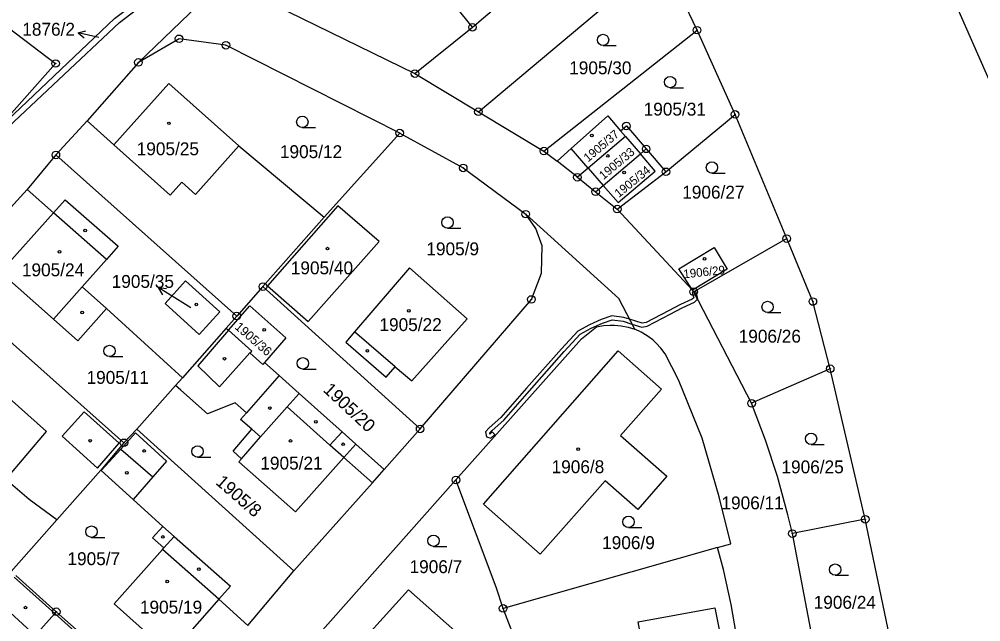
# Model space of a CAD drawing. Extents: x -644096 to -634268, y -1141430 to -1133463.
# Drawn here: x -638000.7 to -637873.8, y -1138896.4 to -1138816.8 of the extents above; entities that cross this region are included whole.
import ezdxf

# ---------------------------------------------------------------- set-up
doc = ezdxf.new("R2010")
doc.units = 0
for name, color, linetype in [('_CIVIL_CONSTRUCTION', 7, 'Continuous'), ('B_Hranice _3D', 7, 'Continuous'), ('M_Svah_Nasyp', 7, 'Continuous'), ('M_Svah_Zarez', 7, 'Continuous'), ('svrsek_osa_sjezdy', 7, 'Continuous'), ('svrsek_osa_terminal_VRT', 7, 'Continuous'), ('svrsek_osa_VRT', 7, 'Continuous'), ('svrsek_popisy_VRT', 7, 'Continuous'), ('terminal_VRT', 7, 'Continuous')]:
    doc.layers.add(name, color=color, linetype=linetype)

msp = doc.modelspace()

# ---------------------------------------------------------------- linework, layer by layer
at = {"layer": '_CIVIL_CONSTRUCTION'}
for centre, radius in [((-637940.88, -1138817.89), 0.5), ((-637940.88, -1138817.89), 0.0303), ((-637911.25, -1138818.27), 0.5), ((-637911.25, -1138818.27), 0.0303), ((-637979.61, -1138819.41), 0.5), ((-637979.61, -1138819.41), 0.0303), ((-637973.42, -1138820.27), 0.5), ((-637973.42, -1138820.27), 0.0303), ((-637995.91, -1138822.67), 0.5), ((-637984.97, -1138822.53), 0.5), ((-637995.91, -1138822.67), 0.0303), ((-637984.97, -1138822.53), 0.0303), ((-637948.48, -1138824), 0.5), ((-637948.48, -1138824), 0.0303), ((-637940.1, -1138829.04), 0.5), ((-637940.1, -1138829.04), 0.0303), ((-637906.23, -1138829.39), 0.5), ((-637906.23, -1138829.39), 0.0303), ((-637920.57, -1138830.91), 0.5), ((-637920.57, -1138830.91), 0.0303), ((-637950.48, -1138831.86), 0.5), ((-637950.48, -1138831.86), 0.0303), ((-637917.96, -1138833.94), 0.5), ((-637995.87, -1138834.74), 0.5), ((-637995.87, -1138834.74), 0.0303), ((-637931.46, -1138834.23), 0.5), ((-637931.46, -1138834.23), 0.0303), ((-637917.96, -1138833.94), 0.0303), ((-637942.11, -1138836.45), 0.5), ((-637942.11, -1138836.45), 0.0303), ((-637927.03, -1138837.69), 0.5), ((-637915.35, -1138836.97), 0.5), ((-637915.35, -1138836.97), 0.0303), ((-637927.03, -1138837.69), 0.0303), ((-637924.63, -1138839.6), 0.5), ((-637924.63, -1138839.6), 0.0303), ((-637933.85, -1138842.56), 0.5), ((-637933.85, -1138842.56), 0.0303), ((-637921.77, -1138841.88), 0.5), ((-637921.77, -1138841.88), 0.0303), ((-637899.41, -1138845.79), 0.5), ((-637899.41, -1138845.79), 0.0303), ((-637968.54, -1138852.12), 0.5), ((-637968.54, -1138852.12), 0.0303), ((-637911.69, -1138852.81), 0.5), ((-637933.1, -1138853.82), 0.5), ((-637933.1, -1138853.82), 0.0303), ((-637911.69, -1138852.81), 0.0303), ((-637895.96, -1138854.09), 0.5), ((-637895.96, -1138854.09), 0.0303), ((-637972, -1138856.01), 0.5), ((-637972, -1138856.01), 0.0303), ((-637893.67, -1138862.97), 0.5), ((-637893.67, -1138862.97), 0.0303), ((-637904.05, -1138867.53), 0.5), ((-637904.05, -1138867.53), 0.0303), ((-637947.79, -1138870.91), 0.5), ((-637947.79, -1138870.91), 0.0303), ((-637986.88, -1138872.74), 0.5), ((-637986.88, -1138872.74), 0.0303), ((-637943.07, -1138877.65), 0.5), ((-637943.07, -1138877.65), 0.0303), ((-637889.04, -1138882.84), 0.5), ((-637889.04, -1138882.84), 0.0303), ((-637898.66, -1138884.73), 0.5), ((-637898.66, -1138884.73), 0.0303), ((-637995.82, -1138895.04), 0.5), ((-637936.84, -1138894.6), 0.5), ((-637936.84, -1138894.6), 0.0303), ((-637995.82, -1138895.04), 0.0303)]:
    msp.add_circle(centre, radius, dxfattribs=at)
at = {"layer": 'B_Hranice _3D'}
for points in [[(-637939.15, -1138871.31), (-637939.02, -1138871.97), (-637938.45, -1138872.15), (-637937.93, -1138871.65), (-637938.27, -1138871.29), (-637938.59, -1138871.59), (-637938.61, -1138871.45), (-637938.3, -1138871.12), (-637936.76, -1138869.77), (-637933.37, -1138865.86), (-637928.79, -1138860.68), (-637926.65, -1138858.42), (-637925.22, -1138857.59), (-637923.74, -1138856.93), (-637922.43, -1138856.5), (-637921.01, -1138856.69), (-637919.83, -1138857.06), (-637918.53, -1138857.47), (-637917.81, -1138857.34), (-637914.79, -1138855.78), (-637913.21, -1138854.93), (-637911.59, -1138854.19), (-637911.18, -1138853.8), (-637911.67, -1138852.85), (-637911.87, -1138852.91), (-637911.68, -1138853.59), (-637911.87, -1138853.77), (-637913.43, -1138854.49), (-637915.03, -1138855.34), (-637917.97, -1138856.86), (-637918.49, -1138856.95), (-637920.15, -1138856.44), (-637920.91, -1138856.21), (-637922.47, -1138855.98), (-637923.92, -1138856.47), (-637925.44, -1138857.15), (-637926.97, -1138858.02), (-637929.15, -1138860.34), (-637933.75, -1138865.54), (-637937.12, -1138869.41), (-637938.66, -1138870.76)], [(-637911.67, -1138852.85), (-637911.18, -1138853.8), (-637911.12, -1138853.75), (-637911.39, -1138852.77)]]:
    msp.add_lwpolyline(points, close=True, dxfattribs=at)
at = {"layer": 'M_Svah_Nasyp'}
for p, q in [((-637920.68, -1138832.32), (-637918.72, -1138834.59)), ((-637980.8, -1138840.06), (-637988.23, -1138833.39)), ((-637971.73, -1138833.56), (-637977.46, -1138839.95)), ((-637925.61, -1138836.49), (-637927.87, -1138833.9)), ((-637916.77, -1138836.87), (-637918.72, -1138834.59)), ((-637925.61, -1138836.49), (-637923.64, -1138838.76)), ((-637921.67, -1138841.02), (-637916.77, -1138836.87)), ((-637979.25, -1138838.34), (-637980.8, -1138840.06)), ((-637977.46, -1138839.95), (-637979.25, -1138838.34)), ((-637923.64, -1138838.76), (-637921.67, -1138841.02)), ((-637996.17, -1138842.38), (-637994.65, -1138840.67)), ((-637994.65, -1138840.67), (-637987.66, -1138846.8)), ((-637989.19, -1138848.53), (-637996.17, -1138842.38)), ((-637987.66, -1138846.8), (-637989.19, -1138848.53)), ((-637989.19, -1138848.53), (-637992.42, -1138852.17)), ((-637992.42, -1138852.17), (-637996.19, -1138856.42)), ((-637992.42, -1138852.17), (-637989.19, -1138855.03)), ((-637973.09, -1138857.89), (-637977.15, -1138862.58)), ((-637951.07, -1138862.7), (-637956.44, -1138858.09)), ((-637974.29, -1138865.36), (-637970.26, -1138860.87)), ((-637977.15, -1138862.58), (-637974.29, -1138865.36)), ((-637966.39, -1138863.87), (-637970.71, -1138868.79)), ((-637965.33, -1138868.01), (-637963.75, -1138866.23)), ((-637995.05, -1138871.87), (-637992.15, -1138868.66)), ((-637992.15, -1138868.66), (-637987.5, -1138872.81)), ((-637968.84, -1138871.96), (-637965.33, -1138868.01)), ((-637959.69, -1138873.04), (-637965.33, -1138868.01)), ((-637987.3, -1138873.56), (-637985.37, -1138871.44)), ((-637985.37, -1138871.44), (-637981.26, -1138875.17)), ((-637968.84, -1138871.96), (-637969.99, -1138870.96)), ((-637959.69, -1138873.04), (-637958.09, -1138871.29)), ((-637990.39, -1138876.08), (-637995.05, -1138871.87)), ((-637990.39, -1138876.08), (-637987.5, -1138872.81)), ((-637971.37, -1138874.86), (-637968.84, -1138871.96)), ((-637956.28, -1138872.9), (-637957.86, -1138874.67)), ((-637989.89, -1138876.41), (-637987.3, -1138873.56)), ((-637987.3, -1138873.56), (-637983.08, -1138877.25)), ((-637957.86, -1138874.67), (-637959.69, -1138873.04)), ((-637981.26, -1138875.17), (-637983.08, -1138877.25)), ((-637983.08, -1138877.25), (-637985.68, -1138880.23)), ((-637981.77, -1138883.77), (-637980.27, -1138885.11)), ((-637981.61, -1138886.61), (-637980.27, -1138885.11)), ((-637980.27, -1138885.11), (-637972.84, -1138891.67)), ((-637974.36, -1138893.39), (-637981.81, -1138886.84)), ((-638001.37, -1138890.49), (-637996.02, -1138895.27)), ((-637972.84, -1138891.67), (-637974.36, -1138893.39)), ((-637998.59, -1138898.18), (-638003.89, -1138893.34)), ((-637996.02, -1138895.27), (-637991.51, -1138899.29))]:
    msp.add_line(p, q, dxfattribs=at)
at = {"layer": 'M_Svah_Zarez'}
for centre in [(-637980.94, -1138830.57), (-637925.14, -1138832.17), (-637923, -1138834.88), (-637920.88, -1138837.07), (-637991.99, -1138844.72), (-637995.4, -1138847.54), (-637960.01, -1138847.11), (-637910.24, -1138848.45), (-637977.33, -1138854.49), (-637949.29, -1138855.32), (-637992.4, -1138855.55), (-637968.36, -1138857.83), (-637973.6, -1138861.64), (-637954.76, -1138860.6), (-637967.64, -1138868.15), (-637961.57, -1138869.97), (-637991.33, -1138872.46), (-637964.91, -1138872.5), (-637957.95, -1138872.94), (-637984.22, -1138873.82), (-637926.94, -1138873.58), (-637986.5, -1138876.7), (-637981.76, -1138885.17), (-637976.99, -1138889.41), (-637981.16, -1138891.05), (-637999.89, -1138894.5)]:
    msp.add_circle(centre, 0.175, dxfattribs=at)
at = {"layer": 'svrsek_osa_sjezdy'}
for p, q in [((-637923.65, -1138820.31), (-637921.9, -1138820.31)), ((-637914.8, -1138825.87), (-637913.05, -1138825.87)), ((-637963.34, -1138831.13), (-637961.59, -1138831.13)), ((-637909.28, -1138837.15), (-637907.53, -1138837.15)), ((-637944.18, -1138844.41), (-637942.43, -1138844.41)), ((-637901.93, -1138855.56), (-637900.18, -1138855.56)), ((-637988.79, -1138861.36), (-637987.04, -1138861.36)), ((-637963.27, -1138863), (-637961.52, -1138863)), ((-637896.2, -1138872.96), (-637894.45, -1138872.96)), ((-637977.17, -1138874.63), (-637975.42, -1138874.63)), ((-637920.29, -1138883.93), (-637918.54, -1138883.93)), ((-637991.16, -1138885.22), (-637989.41, -1138885.22)), ((-637946.03, -1138886.42), (-637944.28, -1138886.42)), ((-637893.01, -1138890.23), (-637891.26, -1138890.23))]:
    msp.add_line(p, q, dxfattribs=at)
for centre in [(-637923.65, -1138819.56), (-637914.8, -1138825.12), (-637963.34, -1138830.38), (-637909.28, -1138836.4), (-637944.18, -1138843.66), (-637901.93, -1138854.81), (-637988.79, -1138860.61), (-637963.27, -1138862.25), (-637896.2, -1138872.21), (-637977.17, -1138873.88), (-637920.29, -1138883.18), (-637991.16, -1138884.47), (-637946.03, -1138885.67), (-637893.01, -1138889.48)]:
    msp.add_circle(centre, 0.75, dxfattribs=at)
at = {"layer": 'svrsek_osa_terminal_VRT'}
msp.add_arc((-642050.26, -1145189.6), 8802.25, 41.413152, 75.317049, dxfattribs=at)
at = {"layer": 'svrsek_popisy_VRT'}
for p, q in [((-637992.92, -1138818.61), (-637991.91, -1138818.37)), ((-637990.2, -1138819.24), (-637992.92, -1138818.61)), ((-637992.92, -1138818.61), (-637992.12, -1138819.28)), ((-637979.82, -1138853.84), (-637982.36, -1138852.25)), ((-637982.36, -1138852.25), (-637981.25, -1138852.36)), ((-637982.36, -1138852.25), (-637981.78, -1138853.21)), ((-637978.04, -1138854.94), (-637979.82, -1138853.84))]:
    msp.add_line(p, q, dxfattribs=at)
at = {"layer": 'terminal_VRT'}
for p, q in [((-637940.88, -1138817.89), (-637953.86, -1138801.66)), ((-637987.47, -1138817.26), (-637972.3, -1138805.6)), ((-637971.09, -1138809.18), (-637984.97, -1138822.53)), ((-637940.88, -1138817.89), (-637929.86, -1138808.43)), ((-637940.1, -1138829.04), (-637915.8, -1138808.64)), ((-637911.25, -1138818.27), (-637915.8, -1138808.64)), ((-637968.95, -1138813.96), (-637948.48, -1138824)), ((-638009.19, -1138837.62), (-637987.47, -1138817.26)), ((-637948.48, -1138824), (-637940.88, -1138817.89)), ((-637931.46, -1138834.23), (-637911.25, -1138818.27)), ((-637906.23, -1138829.39), (-637911.25, -1138818.27)), ((-637984.97, -1138822.53), (-637991.72, -1138830.26)), ((-637948.48, -1138824), (-637940.1, -1138829.04)), ((-637940.1, -1138829.04), (-637931.46, -1138834.23)), ((-637915.35, -1138836.97), (-637906.23, -1138829.39)), ((-637899.41, -1138845.79), (-637906.23, -1138829.39)), ((-637991.72, -1138830.26), (-637995.87, -1138834.74)), ((-637960.46, -1138842.97), (-637950.48, -1138831.86)), ((-637995.87, -1138834.74), (-637999.66, -1138839.31)), ((-637972, -1138856.01), (-637995.87, -1138834.74)), ((-637931.46, -1138834.23), (-637929.72, -1138835.55)), ((-637917.96, -1138833.94), (-637915.35, -1138836.97)), ((-637927.03, -1138837.69), (-637929.72, -1138835.55)), ((-637921.77, -1138841.88), (-637915.35, -1138836.97)), ((-637927.03, -1138837.69), (-637924.63, -1138839.6)), ((-637999.66, -1138839.31), (-638010.81, -1138851.51)), ((-637924.63, -1138839.6), (-637921.77, -1138841.88)), ((-637968.54, -1138852.12), (-637960.46, -1138842.97)), ((-637899.41, -1138845.79), (-637911.69, -1138852.81)), ((-638010.81, -1138851.51), (-637986.88, -1138872.74)), ((-637968.54, -1138852.12), (-637972, -1138856.01)), ((-637947.79, -1138870.91), (-637968.54, -1138852.12)), ((-637947.79, -1138870.91), (-637933.1, -1138853.82)), ((-637904.05, -1138867.53), (-637911.69, -1138852.81)), ((-637972, -1138856.01), (-637973.4, -1138857.61)), ((-637973.4, -1138857.61), (-637979.17, -1138864.16)), ((-637973.4, -1138857.61), (-637973.09, -1138857.89)), ((-637893.67, -1138862.97), (-637904.05, -1138867.53)), ((-637889.04, -1138882.84), (-637893.67, -1138862.97)), ((-637980.08, -1138865.19), (-637985.18, -1138870.96)), ((-637980.08, -1138865.19), (-637979.17, -1138864.16)), ((-637986.88, -1138872.74), (-637985.18, -1138870.96)), ((-637985.18, -1138870.96), (-637964.44, -1138889.65)), ((-637952.53, -1138876.25), (-637947.79, -1138870.91)), ((-637986.88, -1138872.74), (-637989.95, -1138876.36)), ((-637989.95, -1138876.36), (-637995.75, -1138882.93)), ((-637954.1, -1138878.02), (-637952.53, -1138876.25)), ((-637964.44, -1138889.65), (-637954.1, -1138878.02)), ((-637943.07, -1138877.65), (-637961.69, -1138898.62)), ((-637995.75, -1138882.93), (-638001.77, -1138889.74)), ((-637889.04, -1138882.84), (-637898.66, -1138884.73)), ((-637885.31, -1138900.73), (-637889.04, -1138882.84)), ((-637895.26, -1138902.59), (-637898.66, -1138884.73)), ((-637908.54, -1138886.58), (-637936.84, -1138894.6)), ((-638001.17, -1138890.27), (-637995.82, -1138895.04)), ((-637970.52, -1138896.86), (-637964.44, -1138889.65)), ((-637995.82, -1138895.04), (-637991.3, -1138899.07))]:
    msp.add_line(p, q, dxfattribs=at)
for points in [[(-638015.82, -1138807.55), (-637995.91, -1138822.67), (-638004.13, -1138831.92)], [(-637845.91, -1138951.86), (-637845.19, -1138939.52), (-637847.65, -1138912.18), (-637854.11, -1138880.09), (-637863.81, -1138845.04), (-637877.28, -1138814.43), (-637881, -1138807.44)], [(-638004.13, -1138831.92), (-637988.15, -1138816.72), (-637983.56, -1138813.27)], [(-637950.48, -1138831.86), (-637973.42, -1138820.27), (-637979.61, -1138819.41), (-637984.97, -1138822.53)], [(-637991.72, -1138830.26), (-637988.23, -1138833.39), (-637980.98, -1138825.31), (-637971.73, -1138833.56), (-637960.46, -1138842.97)], [(-637929.72, -1138835.55), (-637927.87, -1138833.9), (-637923.03, -1138829.58), (-637921.33, -1138831.56)], [(-637921.33, -1138831.56), (-637920.57, -1138830.91), (-637917.96, -1138833.94)], [(-637950.48, -1138831.86), (-637942.11, -1138836.45), (-637933.85, -1138842.56)], [(-637921.33, -1138831.56), (-637920.68, -1138832.32), (-637925.61, -1138836.49), (-637927.03, -1138837.69)], [(-637924.63, -1138839.6), (-637923.64, -1138838.76), (-637918.72, -1138834.59), (-637917.96, -1138833.94)], [(-637979.17, -1138864.16), (-637989.19, -1138855.03), (-637992.96, -1138859.28), (-637996.19, -1138856.42), (-638003.17, -1138850.22), (-637996.17, -1138842.38), (-637999.66, -1138839.31)], [(-637962.56, -1138856.71), (-637953.22, -1138846.16), (-637958.67, -1138841.48), (-637967.93, -1138852.03), (-637962.56, -1138856.71)], [(-637911.69, -1138852.81), (-637911.86, -1138852.61), (-637921.77, -1138841.88)], [(-637919.47, -1138857.76), (-637921.57, -1138853.69), (-637933.85, -1138842.56)], [(-637933.1, -1138853.82), (-637931.76, -1138850.35), (-637931.69, -1138846.75), (-637932.5, -1138844.46), (-637933.85, -1138842.56)], [(-637893.67, -1138862.97), (-637895.96, -1138854.09), (-637899.41, -1138845.79)], [(-637908.98, -1138846.94), (-637907.25, -1138849.81), (-637911.86, -1138852.61), (-637913.65, -1138849.76), (-637908.98, -1138846.94)], [(-637941.59, -1138856.36), (-637949.2, -1138849.66), (-637956.44, -1138858.09), (-637957.62, -1138859.47), (-637952.26, -1138864.07), (-637951.07, -1138862.7), (-637948.89, -1138864.57), (-637941.59, -1138856.36)], [(-637981.44, -1138854.36), (-637978.74, -1138851.38), (-637974.23, -1138855.45), (-637976.96, -1138858.45), (-637981.44, -1138854.36)], [(-637973.09, -1138857.89), (-637970.28, -1138854.64), (-637965.5, -1138858.9), (-637968.32, -1138862.15)], [(-637995.75, -1138882.93), (-637999.41, -1138880.24), (-638002.46, -1138877.59), (-637997.09, -1138871.26), (-638003.3, -1138865.74), (-638011.18, -1138874.58), (-638018.77, -1138867.81), (-638011.8, -1138859.9), (-638015.4, -1138856.68)], [(-637943.07, -1138877.65), (-637926.51, -1138859), (-637924.51, -1138857.43)], [(-637924.51, -1138857.43), (-637923.61, -1138857.26), (-637922.69, -1138857.19), (-637922.15, -1138857.2), (-637921.24, -1138857.29), (-637920.34, -1138857.48), (-637919.47, -1138857.76)], [(-637915.46, -1138860.99), (-637916.01, -1138860.25), (-637916.63, -1138859.58), (-637917.1, -1138859.15), (-637917.84, -1138858.6), (-637918.63, -1138858.14), (-637919.47, -1138857.76)], [(-637968.32, -1138862.15), (-637968.54, -1138862.41), (-637970.26, -1138860.87), (-637970.02, -1138860.63), (-637973.09, -1138857.89)], [(-637915.23, -1138877.16), (-637919.05, -1138881.54), (-637923.38, -1138877.76), (-637931.93, -1138887.45), (-637939.43, -1138880.83), (-637921.64, -1138860.62), (-637915.95, -1138865.65), (-637921.35, -1138871.76), (-637915.23, -1138877.16)], [(-637908.54, -1138886.58), (-637906.8, -1138886.08), (-637908.33, -1138879.88), (-637910.59, -1138872.15), (-637913.68, -1138864.44), (-637915.46, -1138860.99)], [(-637968.32, -1138862.15), (-637966.39, -1138863.87), (-637963.75, -1138866.23), (-637958.09, -1138871.29), (-637956.28, -1138872.9), (-637952.53, -1138876.25)], [(-637954.1, -1138878.02), (-637957.86, -1138874.67), (-637964.25, -1138881.86), (-637971.7, -1138875.24), (-637971.37, -1138874.86), (-637972.49, -1138873.85), (-637969.99, -1138870.96), (-637971.48, -1138869.66), (-637970.71, -1138868.79), (-637972.19, -1138867.48), (-637975.85, -1138868.92), (-637979.38, -1138865.81), (-637980.08, -1138865.19)], [(-637898.66, -1138884.73), (-637899.24, -1138882.27), (-637900.64, -1138877.17), (-637902.23, -1138872.4), (-637904.05, -1138867.53)], [(-637970.52, -1138896.86), (-637974.36, -1138893.39), (-637980.74, -1138900.62), (-637988.18, -1138894.01), (-637981.81, -1138886.84), (-637981.61, -1138886.61), (-637983.11, -1138885.28), (-637981.77, -1138883.77), (-637985.68, -1138880.23), (-637989.89, -1138876.41), (-637989.95, -1138876.36)], [(-637936.84, -1138894.6), (-637937.75, -1138891.8), (-637943.07, -1138877.65)], [(-637904.86, -1138915.9), (-637904.73, -1138908.55), (-637905.25, -1138903.78), (-637905.89, -1138898.92), (-637906.73, -1138894.07), (-637907.74, -1138889.47), (-637908.54, -1138886.58)], [(-637958.1, -1138901.84), (-637949.32, -1138892.14), (-637941.68, -1138898.93), (-637943.48, -1138900.69), (-637942.7, -1138901.37), (-637938.11, -1138905.41), (-637943.13, -1138911.12), (-637942.47, -1138911.73), (-637944.38, -1138913.9)], [(-637917.32, -1138905.58), (-637919, -1138896.38), (-637908.89, -1138894.53), (-637907.11, -1138903.58), (-637917.32, -1138905.58)], [(-638015.76, -1138917.52), (-638002.96, -1138903.13), (-638002.61, -1138902.74), (-637998.59, -1138898.18), (-637996.02, -1138895.27), (-637995.82, -1138895.04)], [(-637931.22, -1138909.45), (-637934.18, -1138901.45), (-637936.84, -1138894.6)]]:
    msp.add_lwpolyline(points, dxfattribs=at)

# ---------------------------------------------------------------- texts
at = {"layer": 'svrsek_osa_VRT'}
for s, p in [('1876/2', (-638000.3, -1138819)), ('1905/30', (-637928.12, -1138824.09)), ('1905/31', (-637918.29, -1138829.55)), ('1905/25', (-637985.2, -1138834.78)), ('1905/12', (-637966.3, -1138835.16)), ('1906/27', (-637913.2, -1138840.51)), ('1905/9', (-637946.97, -1138847.99)), ('1905/40', (-637964.86, -1138850.5)), ('1905/24', (-638000.35, -1138850.76)), ('1905/35', (-637988.5, -1138852.29)), ('1905/22', (-637953.16, -1138857.99)), ('1906/26', (-637905.75, -1138859.52)), ('1905/11', (-637991.82, -1138864.96)), ('1905/21', (-637968.88, -1138876.27)), ('1906/8', (-637930.44, -1138876.75)), ('1906/25', (-637900.1, -1138876.77)), ('1906/11', (-637908.02, -1138881.52)), ('1906/9', (-637923.77, -1138886.77)), ('1905/7', (-637994.34, -1138888.89)), ('1906/7', (-637949.19, -1138889.94)), ('1906/24', (-637895.85, -1138894.65)), ('1905/19', (-637984.78, -1138895.28))]:
    msp.add_text(s, height=1.7, dxfattribs=at).set_placement(p)
for s, height, rotation, p in [('1905/37', 1.14, 40, (-637925.63, -1138835.74)), ('1905/33', 1.14, 40, (-637923.59, -1138838.07)), ('1905/34', 1.14, 39, (-637921.57, -1138840.43)), ('1906/29', 1.14, 6, (-637912.99, -1138851.04)), ('1905/36', 1.19, 319, (-637972.35, -1138857.59)), ('1905/20', 1.7, 317, (-637960.7, -1138865.88)), ('1905/8', 1.7, 319, (-637974.89, -1138878.11))]:
    msp.add_text(s, height=height, rotation=rotation, dxfattribs=at).set_placement(p)

doc.saveas('drawing.dxf')
